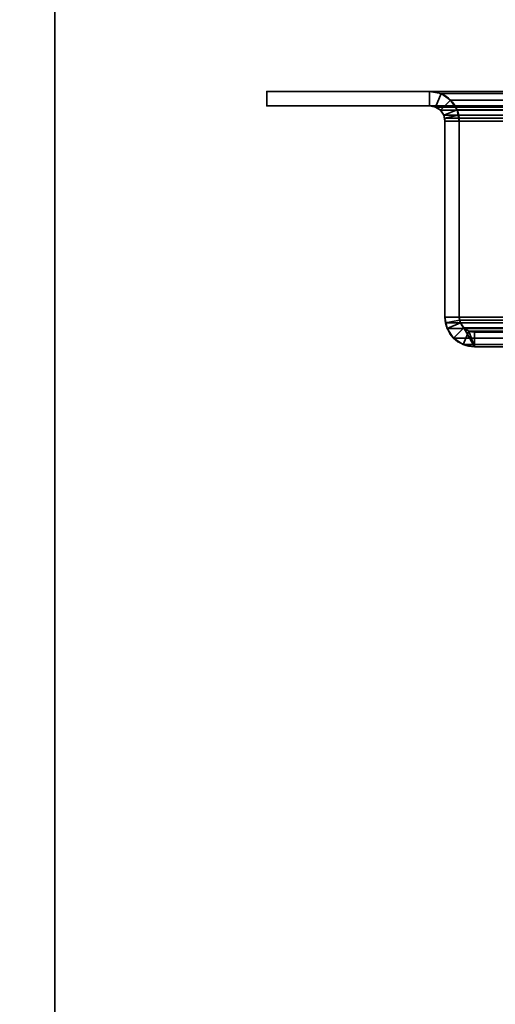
# Model space of a CAD drawing. Header units: millimetres. Extents: x -527 to 5177, y -116 to 161.
# Tile 720 of 1056: x 2519 to 2569, y 8 to 110. Entities that reach past the tile are written whole.
import ezdxf

# ---------------------------------------------------------------- set-up
doc = ezdxf.new("R2010")
doc.units = ezdxf.units.MM
doc.layers.add('151', color=7, linetype='Continuous', true_color=0xffffff)

# ---------------------------------------------------------------- blocks, each defined once
blk = doc.blocks.new('UG_SURFACE_212')
at = {"layer": '151', "color": 252, "linetype": 'Continuous', "lineweight": 35}
for points in [[(2561.92, 102.7, 2033.33), (2545, 102.7, 2050.25), (2545, 101.2, 2050.25), (2561.92, 101.2, 2033.33)], [(2561.92, 101.2, -7.75), (2545, 101.2, -7.75), (2545, 102.7, -7.75), (2561.92, 102.7, -7.75)], [(2545, 101.2, 2050.25), (2545, 102.7, 2050.25), (2545, 102.7, -7.75), (2545, 101.2, -7.75)], [(2545, 102.7, 2050.25), (2561.92, 102.7, 2033.33), (2561.92, 102.7, -7.75), (2545, 102.7, -7.75)], [(2561.92, 101.2, 2033.33), (2562.52, 101.08, 2032.73), (2563.1, 102.47, 2032.15), (2561.92, 102.7, 2033.33)], [(2561.92, 102.7, -7.75), (2563.1, 102.47, -7.75), (2562.52, 101.08, -7.75), (2561.92, 101.2, -7.75)], [(2563.1, 102.47, 2032.15), (2563.1, 102.47, -7.75), (2561.92, 102.7, -7.75), (2561.92, 102.7, 2033.33)], [(2562.52, 101.08, 2032.73), (2563.04, 100.74, 2032.21), (2564.1, 101.8, 2031.15), (2563.1, 102.47, 2032.15)], [(2563.1, 102.47, -7.75), (2564.1, 101.8, -7.75), (2563.04, 100.74, -7.75), (2562.52, 101.08, -7.75)], [(2564.1, 101.8, 2031.15), (2564.1, 101.8, -7.75), (2563.1, 102.47, -7.75), (2563.1, 102.47, 2032.15)], [(2545, 101.2, 2050.25), (2545, 101.2, -7.75), (2561.92, 101.2, -7.75), (2561.92, 101.2, 2033.33)], [(2561.92, 101.2, 2033.33), (2561.92, 101.2, -7.75), (2562.52, 101.08, -7.75), (2562.52, 101.08, 2032.73)], [(2564.77, 100.8, 2030.48), (2564.1, 101.8, 2031.15), (2563.04, 100.74, 2032.21), (2563.38, 100.22, 2031.87)], [(2563.38, 100.22, -7.75), (2563.04, 100.74, -7.75), (2564.1, 101.8, -7.75), (2564.77, 100.8, -7.75)], [(2564.77, 100.8, 2030.48), (2564.77, 100.8, -7.75), (2564.1, 101.8, -7.75), (2564.1, 101.8, 2031.15)], [(2562.52, 101.08, 2032.73), (2562.52, 101.08, -7.75), (2563.04, 100.74, -7.75), (2563.04, 100.74, 2032.21)], [(2563.04, 100.74, 2032.21), (2563.04, 100.74, -7.75), (2563.38, 100.22, -7.75), (2563.38, 100.22, 2031.87)], [(2564.94, 100.22, 2030.31), (2564.77, 100.8, 2030.48), (2563.38, 100.22, 2031.87), (2563.47, 99.93, 2031.78)], [(2563.5, 99.62, -7.75), (2563.38, 100.22, -7.75), (2564.77, 100.8, -7.75), (2565, 99.62, -7.75)], [(2563.38, 100.22, -7.75), (2563.5, 99.62, -7.75), (2563.5, 99.62, 2031.75)], [(2563.5, 99.62, 2031.75), (2563.47, 99.93, 2031.78), (2563.38, 100.22, -7.75)], [(2563.47, 99.93, 2031.78), (2563.38, 100.22, 2031.87), (2563.38, 100.22, -7.75)], [(2565, 99.62, 2030.25), (2564.94, 100.22, 2030.31), (2563.47, 99.93, 2031.78), (2563.5, 99.62, 2031.75)], [(2564.77, 100.8, -7.75), (2564.77, 100.8, 2030.48), (2564.94, 100.22, 2030.31)], [(2564.94, 100.22, 2030.31), (2565, 99.62, -7.75), (2564.77, 100.8, -7.75)], [(2564.94, 100.22, 2030.31), (2565, 99.62, 2030.25), (2565, 99.62, -7.75)], [(2563.5, 99.62, 2031.75), (2563.5, 79.28, 2031.75), (2565, 79.28, 2030.25), (2565, 99.62, 2030.25)], [(2563.5, 79.28, -7.75), (2563.5, 99.62, -7.75), (2565, 99.62, -7.75), (2565, 79.28, -7.75)], [(2563.5, 99.62, 2031.75), (2563.5, 99.62, -7.75), (2563.5, 79.28, -7.75), (2563.5, 79.28, 2031.75)], [(2565, 99.62, 2030.25), (2565, 79.28, 2030.25), (2565, 79.28, -7.75), (2565, 99.62, -7.75)], [(2563.5, 79.28, 2031.75), (2563.56, 78.68, 2031.69), (2565.03, 78.97, 2030.22), (2565, 79.28, 2030.25)], [(2565, 79.28, -7.75), (2565.12, 78.68, -7.75), (2563.73, 78.1, -7.75), (2563.5, 79.28, -7.75)], [(2563.5, 79.28, -7.75), (2563.73, 78.1, -7.75), (2563.73, 78.1, 2031.52)], [(2563.73, 78.1, 2031.52), (2563.56, 78.68, 2031.69), (2563.5, 79.28, -7.75)], [(2563.56, 78.68, 2031.69), (2563.5, 79.28, 2031.75), (2563.5, 79.28, -7.75)], [(2563.56, 78.68, 2031.69), (2563.73, 78.1, 2031.52), (2565.12, 78.68, 2030.13), (2565.03, 78.97, 2030.22)], [(2565, 79.28, -7.75), (2565.03, 78.97, 2030.22), (2565.12, 78.68, 2030.13)], [(2565, 79.28, -7.75), (2565, 79.28, 2030.25), (2565.03, 78.97, 2030.22)], [(2565.12, 78.68, 2030.13), (2565.12, 78.68, -7.75), (2565, 79.28, -7.75)], [(2563.73, 78.1, 2031.52), (2564.4, 77.1, 2030.85), (2565.46, 78.16, 2029.79), (2565.12, 78.68, 2030.13)], [(2565.12, 78.68, -7.75), (2565.46, 78.16, -7.75), (2564.4, 77.1, -7.75), (2563.73, 78.1, -7.75)], [(2563.73, 78.1, 2031.52), (2563.73, 78.1, -7.75), (2564.4, 77.1, -7.75), (2564.4, 77.1, 2030.85)], [(2565.98, 77.82, 2029.27), (2565.46, 78.16, 2029.79), (2564.4, 77.1, 2030.85), (2565.4, 76.43, 2029.85)], [(2565.4, 76.43, -7.75), (2564.4, 77.1, -7.75), (2565.46, 78.16, -7.75), (2565.98, 77.82, -7.75)], [(2565.46, 78.16, 2029.79), (2565.46, 78.16, -7.75), (2565.12, 78.68, -7.75), (2565.12, 78.68, 2030.13)], [(2566.58, 77.7, 2028.67), (2565.98, 77.82, 2029.27), (2565.4, 76.43, 2029.85), (2566.58, 76.2, 2028.67)], [(2566.58, 76.2, -7.75), (2565.4, 76.43, -7.75), (2565.98, 77.82, -7.75), (2566.58, 77.7, -7.75)], [(2565.98, 77.82, 2029.27), (2565.98, 77.82, -7.75), (2565.46, 78.16, -7.75), (2565.46, 78.16, 2029.79)], [(2566.58, 77.7, 2028.67), (2566.58, 77.7, -7.75), (2565.98, 77.82, -7.75), (2565.98, 77.82, 2029.27)], [(2571.92, 77.7, 2023.33), (2566.58, 77.7, 2028.67), (2566.58, 76.2, 2028.67), (2571.92, 76.2, 2023.33)], [(2566.58, 77.7, -7.75), (2571.92, 77.7, -7.75), (2571.92, 76.2, -7.75), (2566.58, 76.2, -7.75)], [(2566.58, 77.7, 2028.67), (2571.92, 77.7, 2023.33), (2571.92, 77.7, -7.75), (2566.58, 77.7, -7.75)], [(2564.4, 77.1, 2030.85), (2564.4, 77.1, -7.75), (2565.4, 76.43, -7.75), (2565.4, 76.43, 2029.85)], [(2565.4, 76.43, 2029.85), (2565.4, 76.43, -7.75), (2566.58, 76.2, -7.75), (2566.58, 76.2, 2028.67)], [(2566.58, 76.2, 2028.67), (2566.58, 76.2, -7.75), (2571.92, 76.2, -7.75), (2571.92, 76.2, 2023.33)]]:
    blk.add_3dface(points, dxfattribs=at)
blk = doc.blocks.new('UG_SURFACE_213')
at = {"layer": '151', "color": 252, "linetype": 'Continuous', "lineweight": 35}
for points in [[(2561.92, 102.7, 2033.33), (2545, 102.7, 2050.25), (2545, 101.2, 2050.25), (2561.92, 101.2, 2033.33)], [(2561.92, 101.2, -7.75), (2545, 101.2, -7.75), (2545, 102.7, -7.75), (2561.92, 102.7, -7.75)], [(2545, 101.2, 2050.25), (2545, 102.7, 2050.25), (2545, 102.7, -7.75), (2545, 101.2, -7.75)], [(2545, 102.7, 2050.25), (2561.92, 102.7, 2033.33), (2561.92, 102.7, -7.75), (2545, 102.7, -7.75)], [(2561.92, 101.2, 2033.33), (2562.52, 101.08, 2032.73), (2563.1, 102.47, 2032.15), (2561.92, 102.7, 2033.33)], [(2561.92, 102.7, -7.75), (2563.1, 102.47, -7.75), (2562.52, 101.08, -7.75), (2561.92, 101.2, -7.75)], [(2563.1, 102.47, 2032.15), (2563.1, 102.47, -7.75), (2561.92, 102.7, -7.75), (2561.92, 102.7, 2033.33)], [(2562.52, 101.08, 2032.73), (2563.04, 100.74, 2032.21), (2564.1, 101.8, 2031.15), (2563.1, 102.47, 2032.15)], [(2563.1, 102.47, -7.75), (2564.1, 101.8, -7.75), (2563.04, 100.74, -7.75), (2562.52, 101.08, -7.75)], [(2564.1, 101.8, 2031.15), (2564.1, 101.8, -7.75), (2563.1, 102.47, -7.75), (2563.1, 102.47, 2032.15)], [(2545, 101.2, 2050.25), (2545, 101.2, -7.75), (2561.92, 101.2, -7.75), (2561.92, 101.2, 2033.33)], [(2561.92, 101.2, 2033.33), (2561.92, 101.2, -7.75), (2562.52, 101.08, -7.75), (2562.52, 101.08, 2032.73)], [(2564.77, 100.8, 2030.48), (2564.1, 101.8, 2031.15), (2563.04, 100.74, 2032.21), (2563.38, 100.22, 2031.87)], [(2563.38, 100.22, -7.75), (2563.04, 100.74, -7.75), (2564.1, 101.8, -7.75), (2564.77, 100.8, -7.75)], [(2564.77, 100.8, 2030.48), (2564.77, 100.8, -7.75), (2564.1, 101.8, -7.75), (2564.1, 101.8, 2031.15)], [(2562.52, 101.08, 2032.73), (2562.52, 101.08, -7.75), (2563.04, 100.74, -7.75), (2563.04, 100.74, 2032.21)], [(2563.04, 100.74, 2032.21), (2563.04, 100.74, -7.75), (2563.38, 100.22, -7.75), (2563.38, 100.22, 2031.87)], [(2564.94, 100.22, 2030.31), (2564.77, 100.8, 2030.48), (2563.38, 100.22, 2031.87), (2563.47, 99.93, 2031.78)], [(2563.5, 99.62, -7.75), (2563.38, 100.22, -7.75), (2564.77, 100.8, -7.75), (2565, 99.62, -7.75)], [(2563.38, 100.22, -7.75), (2563.5, 99.62, -7.75), (2563.5, 99.62, 2031.75)], [(2563.5, 99.62, 2031.75), (2563.47, 99.93, 2031.78), (2563.38, 100.22, -7.75)], [(2563.47, 99.93, 2031.78), (2563.38, 100.22, 2031.87), (2563.38, 100.22, -7.75)], [(2565, 99.62, 2030.25), (2564.94, 100.22, 2030.31), (2563.47, 99.93, 2031.78), (2563.5, 99.62, 2031.75)], [(2564.77, 100.8, -7.75), (2564.77, 100.8, 2030.48), (2564.94, 100.22, 2030.31)], [(2564.94, 100.22, 2030.31), (2565, 99.62, -7.75), (2564.77, 100.8, -7.75)], [(2564.94, 100.22, 2030.31), (2565, 99.62, 2030.25), (2565, 99.62, -7.75)], [(2563.5, 99.62, 2031.75), (2563.5, 79.28, 2031.75), (2565, 79.28, 2030.25), (2565, 99.62, 2030.25)], [(2563.5, 79.28, -7.75), (2563.5, 99.62, -7.75), (2565, 99.62, -7.75), (2565, 79.28, -7.75)], [(2563.5, 99.62, 2031.75), (2563.5, 99.62, -7.75), (2563.5, 79.28, -7.75), (2563.5, 79.28, 2031.75)], [(2565, 99.62, 2030.25), (2565, 79.28, 2030.25), (2565, 79.28, -7.75), (2565, 99.62, -7.75)], [(2563.5, 79.28, 2031.75), (2563.56, 78.68, 2031.69), (2565.03, 78.97, 2030.22), (2565, 79.28, 2030.25)], [(2565, 79.28, -7.75), (2565.12, 78.68, -7.75), (2563.73, 78.1, -7.75), (2563.5, 79.28, -7.75)], [(2563.5, 79.28, -7.75), (2563.73, 78.1, -7.75), (2563.73, 78.1, 2031.52)], [(2563.73, 78.1, 2031.52), (2563.56, 78.68, 2031.69), (2563.5, 79.28, -7.75)], [(2563.56, 78.68, 2031.69), (2563.5, 79.28, 2031.75), (2563.5, 79.28, -7.75)], [(2563.56, 78.68, 2031.69), (2563.73, 78.1, 2031.52), (2565.12, 78.68, 2030.13), (2565.03, 78.97, 2030.22)], [(2565, 79.28, -7.75), (2565.03, 78.97, 2030.22), (2565.12, 78.68, 2030.13)], [(2565, 79.28, -7.75), (2565, 79.28, 2030.25), (2565.03, 78.97, 2030.22)], [(2565.12, 78.68, 2030.13), (2565.12, 78.68, -7.75), (2565, 79.28, -7.75)], [(2563.73, 78.1, 2031.52), (2564.4, 77.1, 2030.85), (2565.46, 78.16, 2029.79), (2565.12, 78.68, 2030.13)], [(2565.12, 78.68, -7.75), (2565.46, 78.16, -7.75), (2564.4, 77.1, -7.75), (2563.73, 78.1, -7.75)], [(2563.73, 78.1, 2031.52), (2563.73, 78.1, -7.75), (2564.4, 77.1, -7.75), (2564.4, 77.1, 2030.85)], [(2565.98, 77.82, 2029.27), (2565.46, 78.16, 2029.79), (2564.4, 77.1, 2030.85), (2565.4, 76.43, 2029.85)], [(2565.4, 76.43, -7.75), (2564.4, 77.1, -7.75), (2565.46, 78.16, -7.75), (2565.98, 77.82, -7.75)], [(2565.46, 78.16, 2029.79), (2565.46, 78.16, -7.75), (2565.12, 78.68, -7.75), (2565.12, 78.68, 2030.13)], [(2566.58, 77.7, 2028.67), (2565.98, 77.82, 2029.27), (2565.4, 76.43, 2029.85), (2566.58, 76.2, 2028.67)], [(2566.58, 76.2, -7.75), (2565.4, 76.43, -7.75), (2565.98, 77.82, -7.75), (2566.58, 77.7, -7.75)], [(2565.98, 77.82, 2029.27), (2565.98, 77.82, -7.75), (2565.46, 78.16, -7.75), (2565.46, 78.16, 2029.79)], [(2566.58, 77.7, 2028.67), (2566.58, 77.7, -7.75), (2565.98, 77.82, -7.75), (2565.98, 77.82, 2029.27)], [(2571.92, 77.7, 2023.33), (2566.58, 77.7, 2028.67), (2566.58, 76.2, 2028.67), (2571.92, 76.2, 2023.33)], [(2566.58, 77.7, -7.75), (2571.92, 77.7, -7.75), (2571.92, 76.2, -7.75), (2566.58, 76.2, -7.75)], [(2566.58, 77.7, 2028.67), (2571.92, 77.7, 2023.33), (2571.92, 77.7, -7.75), (2566.58, 77.7, -7.75)], [(2564.4, 77.1, 2030.85), (2564.4, 77.1, -7.75), (2565.4, 76.43, -7.75), (2565.4, 76.43, 2029.85)], [(2565.4, 76.43, 2029.85), (2565.4, 76.43, -7.75), (2566.58, 76.2, -7.75), (2566.58, 76.2, 2028.67)], [(2566.58, 76.2, 2028.67), (2566.58, 76.2, -7.75), (2571.92, 76.2, -7.75), (2571.92, 76.2, 2023.33)]]:
    blk.add_3dface(points, dxfattribs=at)
blk = doc.blocks.new('UG_SURFACE_214')
at = {"layer": '151', "color": 252, "linetype": 'Continuous', "lineweight": 35}
for points in [[(2545, 101.2, 2050.25), (3455, 101.2, 2050.25), (3455, 102.7, 2050.25), (2545, 102.7, 2050.25)], [(2561.92, 102.7, 2033.33), (2545, 102.7, 2050.25), (3455, 102.7, 2050.25), (3438.08, 102.7, 2033.33)], [(2561.92, 101.2, 2033.33), (2545, 101.2, 2050.25), (2545, 102.7, 2050.25), (2561.92, 102.7, 2033.33)], [(3436.9, 102.47, 2032.15), (2563.1, 102.47, 2032.15), (2561.92, 102.7, 2033.33), (3438.08, 102.7, 2033.33)], [(2561.92, 102.7, 2033.33), (2563.1, 102.47, 2032.15), (2562.52, 101.08, 2032.73), (2561.92, 101.2, 2033.33)], [(2563.1, 102.47, 2032.15), (2564.1, 101.8, 2031.15), (2563.04, 100.74, 2032.21), (2562.52, 101.08, 2032.73)], [(3435.9, 101.8, 2031.15), (2564.1, 101.8, 2031.15), (2563.1, 102.47, 2032.15), (3436.9, 102.47, 2032.15)], [(2561.92, 101.2, 2033.33), (3438.08, 101.2, 2033.33), (3455, 101.2, 2050.25), (2545, 101.2, 2050.25)], [(3438.08, 101.2, 2033.33), (2561.92, 101.2, 2033.33), (2562.52, 101.08, 2032.73), (3437.48, 101.08, 2032.73)], [(2563.38, 100.22, 2031.87), (2563.04, 100.74, 2032.21), (2564.1, 101.8, 2031.15), (2564.77, 100.8, 2030.48)], [(3435.23, 100.8, 2030.48), (2564.77, 100.8, 2030.48), (2564.1, 101.8, 2031.15), (3435.9, 101.8, 2031.15)], [(3437.48, 101.08, 2032.73), (2562.52, 101.08, 2032.73), (2563.04, 100.74, 2032.21), (3436.96, 100.74, 2032.21)], [(3436.96, 100.74, 2032.21), (2563.04, 100.74, 2032.21), (2563.38, 100.22, 2031.87), (3436.62, 100.22, 2031.87)], [(2563.47, 99.93, 2031.78), (2563.38, 100.22, 2031.87), (2564.77, 100.8, 2030.48), (2564.94, 100.22, 2030.31)], [(3436.53, 99.93, 2031.78), (2563.38, 100.22, 2031.87), (2563.47, 99.93, 2031.78)], [(3436.53, 99.93, 2031.78), (3436.62, 100.22, 2031.87), (2563.38, 100.22, 2031.87)], [(2563.5, 99.62, 2031.75), (2563.47, 99.93, 2031.78), (2564.94, 100.22, 2030.31), (2565, 99.62, 2030.25)], [(2564.94, 100.22, 2030.31), (2564.77, 100.8, 2030.48), (3435.23, 100.8, 2030.48)], [(2564.94, 100.22, 2030.31), (3435.23, 100.8, 2030.48), (3435.06, 100.22, 2030.31)], [(3435.06, 100.22, 2030.31), (2565, 99.62, 2030.25), (2564.94, 100.22, 2030.31)], [(3435.06, 100.22, 2030.31), (3435, 99.62, 2030.25), (2565, 99.62, 2030.25)], [(2563.47, 99.93, 2031.78), (3436.5, 99.62, 2031.75), (3436.53, 99.93, 2031.78)], [(2563.47, 99.93, 2031.78), (2563.5, 99.62, 2031.75), (3436.5, 99.62, 2031.75)], [(2563.5, 79.28, 2031.75), (3436.5, 79.28, 2031.75), (3436.5, 99.62, 2031.75), (2563.5, 99.62, 2031.75)], [(2565, 99.62, 2030.25), (2565, 79.28, 2030.25), (2563.5, 79.28, 2031.75), (2563.5, 99.62, 2031.75)], [(2565, 79.28, 2030.25), (2565, 99.62, 2030.25), (3435, 99.62, 2030.25), (3435, 79.28, 2030.25)], [(3436.44, 78.68, 2031.69), (2563.5, 79.28, 2031.75), (2563.56, 78.68, 2031.69)], [(3436.44, 78.68, 2031.69), (3436.5, 79.28, 2031.75), (2563.5, 79.28, 2031.75)], [(2565, 79.28, 2030.25), (2565.03, 78.97, 2030.22), (2563.56, 78.68, 2031.69), (2563.5, 79.28, 2031.75)], [(2565.03, 78.97, 2030.22), (2565.12, 78.68, 2030.13), (2563.73, 78.1, 2031.52), (2563.56, 78.68, 2031.69)], [(2565, 79.28, 2030.25), (3435, 79.28, 2030.25), (3434.97, 78.97, 2030.22)], [(2565.03, 78.97, 2030.22), (2565, 79.28, 2030.25), (3434.97, 78.97, 2030.22)], [(3434.97, 78.97, 2030.22), (3434.88, 78.68, 2030.13), (2565.12, 78.68, 2030.13), (2565.03, 78.97, 2030.22)], [(2563.56, 78.68, 2031.69), (2563.73, 78.1, 2031.52), (3436.27, 78.1, 2031.52), (3436.44, 78.68, 2031.69)], [(2564.4, 77.1, 2030.85), (2563.73, 78.1, 2031.52), (2565.12, 78.68, 2030.13), (2565.46, 78.16, 2029.79)], [(3436.27, 78.1, 2031.52), (2563.73, 78.1, 2031.52), (2564.4, 77.1, 2030.85), (3435.6, 77.1, 2030.85)], [(2565.46, 78.16, 2029.79), (2566.58, 76.2, 2028.67), (2565.4, 76.43, 2029.85), (2564.4, 77.1, 2030.85)], [(3434.54, 78.16, 2029.79), (2565.46, 78.16, 2029.79), (2565.12, 78.68, 2030.13), (3434.88, 78.68, 2030.13)], [(3434.02, 77.82, 2029.27), (2565.98, 77.82, 2029.27), (2565.46, 78.16, 2029.79), (3434.54, 78.16, 2029.79)], [(2566.58, 76.2, 2028.67), (2565.46, 78.16, 2029.79), (2565.98, 77.82, 2029.27)], [(3433.42, 77.7, 2028.67), (2566.58, 77.7, 2028.67), (2565.98, 77.82, 2029.27), (3434.02, 77.82, 2029.27)], [(2566.58, 76.2, 2028.67), (2565.98, 77.82, 2029.27), (2566.58, 77.7, 2028.67)], [(2571.92, 77.7, 2023.33), (2566.58, 77.7, 2028.67), (3433.42, 77.7, 2028.67), (3428.08, 77.7, 2023.33)], [(2566.58, 77.7, 2028.67), (2571.92, 77.7, 2023.33), (2571.92, 76.2, 2023.33), (2566.58, 76.2, 2028.67)], [(3435.6, 77.1, 2030.85), (2564.4, 77.1, 2030.85), (2565.4, 76.43, 2029.85), (3434.6, 76.43, 2029.85)], [(3434.6, 76.43, 2029.85), (2565.4, 76.43, 2029.85), (2566.58, 76.2, 2028.67), (3433.42, 76.2, 2028.67)], [(2571.92, 76.2, 2023.33), (3428.08, 76.2, 2023.33), (3433.42, 76.2, 2028.67), (2566.58, 76.2, 2028.67)]]:
    blk.add_3dface(points, dxfattribs=at)
blk = doc.blocks.new('UG_SURFACE_281')
at = {"layer": '151', "color": 252, "linetype": 'Continuous', "lineweight": 35}
for points in [[(2373, -9.3, -7.75), (2373, 142.4, -7.75), (2523, 142.4, -7.75), (2523, -9.3, -7.75)], [(3627, -9.3, 2212.25), (3627, 142.4, 2212.25), (2373, 142.4, 2212.25), (2373, -9.3, 2212.25)], [(2523, -9.3, 2062.25), (2523, 142.4, 2062.25), (3477, 142.4, 2062.25), (3477, -9.3, 2062.25)], [(2523, -9.3, -7.75), (2523, 142.4, -7.75), (2523, 142.4, 2062.25), (2523, -9.3, 2062.25)]]:
    blk.add_3dface(points, dxfattribs=at)

msp = doc.modelspace()

# ---------------------------------------------------------------- linework, layer by layer
at = {"layer": '151', "color": 251, "linetype": 'Continuous', "lineweight": -3, "true_color": 0x636466}
for p, q in [((2523, -9.3, 2062.25), (2523, 142.4, 2062.25)), ((2523, 142.4, -7.75), (2523, -9.3, -7.75)), ((2561.92, 102.7, 2033.33), (2545, 102.7, 2050.25)), ((2545, 101.2, -7.75), (2545, 102.7, -7.75)), ((2545, 101.2, -7.75), (2545, 102.7, -7.75)), ((2545, 102.7, -7.75), (2545, 102.7, 2050.25)), ((2545, 101.2, 2050.25), (2545, 102.7, 2050.25)), ((2545, 101.2, 2050.25), (2545, 102.7, 2050.25)), ((2545, 102.7, -7.75), (2545, 102.7, 2050.25)), ((2561.92, 102.7, 2033.33), (2545, 102.7, 2050.25)), ((2545, 101.2, 2050.25), (2545, 102.7, 2050.25)), ((2561.92, 102.7, 2033.33), (2545, 102.7, 2050.25)), ((2545, 102.7, -7.75), (2561.92, 102.7, -7.75)), ((2545, 102.7, -7.75), (2561.92, 102.7, -7.75)), ((3455, 102.7, 2050.25), (2545, 102.7, 2050.25)), ((2561.92, 102.7, 2033.33), (2561.92, 102.7, -7.75)), ((3438.08, 102.7, 2033.33), (2561.92, 102.7, 2033.33)), ((2561.92, 102.7, 2033.33), (2561.92, 102.7, -7.75)), ((2561.92, 101.2, 2033.33), (2545, 101.2, 2050.25)), ((2545, 101.2, -7.75), (2545, 101.2, 2050.25)), ((2561.92, 101.2, 2033.33), (2545, 101.2, 2050.25)), ((2561.92, 101.2, 2033.33), (2545, 101.2, 2050.25)), ((2545, 101.2, -7.75), (2561.92, 101.2, -7.75)), ((2545, 101.2, -7.75), (2561.92, 101.2, -7.75)), ((2545, 101.2, -7.75), (2545, 101.2, 2050.25)), ((3455, 101.2, 2050.25), (2545, 101.2, 2050.25)), ((2561.92, 101.2, 2033.33), (2561.92, 101.2, -7.75)), ((3438.08, 101.2, 2033.33), (2561.92, 101.2, 2033.33)), ((2561.92, 101.2, 2033.33), (2561.92, 101.2, -7.75)), ((3436.5, 99.62, 2031.75), (2563.5, 99.62, 2031.75)), ((2563.5, 99.62, -7.75), (2563.5, 79.28, -7.75)), ((2563.5, 99.62, 2031.75), (2563.5, 99.62, -7.75)), ((2563.5, 79.28, 2031.75), (2563.5, 99.62, 2031.75)), ((2563.5, 79.28, 2031.75), (2563.5, 99.62, 2031.75)), ((2563.5, 99.62, -7.75), (2563.5, 79.28, -7.75)), ((2563.5, 99.62, 2031.75), (2563.5, 99.62, -7.75)), ((2563.5, 79.28, 2031.75), (2563.5, 99.62, 2031.75)), ((2565, 99.62, 2030.25), (2565, 99.62, -7.75)), ((3435, 99.62, 2030.25), (2565, 99.62, 2030.25)), ((2565, 99.62, -7.75), (2565, 79.28, -7.75)), ((2565, 79.28, 2030.25), (2565, 99.62, 2030.25)), ((2565, 99.62, 2030.25), (2565, 99.62, -7.75)), ((2565, 79.28, 2030.25), (2565, 99.62, 2030.25)), ((2565, 99.62, -7.75), (2565, 79.28, -7.75)), ((2565, 79.28, 2030.25), (2565, 99.62, 2030.25)), ((2563.5, 79.28, 2031.75), (2563.5, 79.28, -7.75)), ((3436.5, 79.28, 2031.75), (2563.5, 79.28, 2031.75)), ((2563.5, 79.28, 2031.75), (2563.5, 79.28, -7.75)), ((2565, 79.28, 2030.25), (2565, 79.28, -7.75)), ((3435, 79.28, 2030.25), (2565, 79.28, 2030.25)), ((2565, 79.28, 2030.25), (2565, 79.28, -7.75)), ((2566.58, 77.7, -7.75), (2571.92, 77.7, -7.75)), ((2571.92, 77.7, 2023.33), (2566.58, 77.7, 2028.67)), ((2566.58, 77.7, -7.75), (2571.92, 77.7, -7.75)), ((2566.58, 77.7, 2028.67), (2566.58, 77.7, -7.75)), ((3433.42, 77.7, 2028.67), (2566.58, 77.7, 2028.67)), ((2571.92, 77.7, 2023.33), (2566.58, 77.7, 2028.67)), ((2566.58, 77.7, 2028.67), (2566.58, 77.7, -7.75)), ((2571.92, 77.7, 2023.33), (2566.58, 77.7, 2028.67)), ((3433.42, 76.2, 2028.67), (2566.58, 76.2, 2028.67)), ((2566.58, 76.2, -7.75), (2571.92, 76.2, -7.75)), ((2571.92, 76.2, 2023.33), (2566.58, 76.2, 2028.67)), ((2566.58, 76.2, 2028.67), (2566.58, 76.2, -7.75)), ((2571.92, 76.2, 2023.33), (2566.58, 76.2, 2028.67)), ((2571.92, 76.2, 2023.33), (2566.58, 76.2, 2028.67)), ((2566.58, 76.2, -7.75), (2571.92, 76.2, -7.75)), ((2566.58, 76.2, 2028.67), (2566.58, 76.2, -7.75))]:
    msp.add_line(p, q, dxfattribs=at)
for radius in [3.08, 3.08, 1.58, 1.58]:
    msp.add_arc((2561.92, 99.62, -7.75), radius, 0, 90, dxfattribs=at)
at = {"layer": '151', "color": 251, "linetype": 'Continuous', "lineweight": -3, "true_color": 0x636466, "extrusion": (0, 0, -1)}
for radius in [3.08, 3.08, 1.58, 1.58]:
    msp.add_arc((-2566.58, 79.28, 7.75), radius, 270, 0, dxfattribs=at)
at = {"layer": '151', "color": 251, "linetype": 'Continuous', "lineweight": -3, "true_color": 0x636466, "extrusion": (-0.707107, -6.12323e-17, -0.707107)}
for centre, major_axis, start_param, end_param in [((2561.92, 99.62, 2033.33), (-3.08, 0, 3.08), 1.570796, 3.141593), ((2561.92, 99.62, 2033.33), (-3.08, 0, 3.08), 1.570796, 3.141593), ((2561.92, 99.62, 2033.33), (-1.58, 0, 1.58), 1.570796, 3.141593), ((2561.92, 99.62, 2033.33), (-1.58, 0, 1.58), 1.570796, 3.141593), ((2566.58, 79.28, 2028.67), (-3.08, 0, 3.08), 4.712389, 6.283185), ((2566.58, 79.28, 2028.67), (-1.58, 0, 1.58), 4.712389, 6.283185)]:
    msp.add_ellipse(centre, major_axis=major_axis, ratio=0.707107, start_param=start_param, end_param=end_param, dxfattribs=at)
at = {"layer": '151', "color": 251, "linetype": 'Continuous', "lineweight": -3, "true_color": 0x636466, "extrusion": (0.707107, 6.12323e-17, 0.707107)}
for centre, major_axis, start_param, end_param in [((2561.92, 99.62, 2033.33), (-3.08, 0, 3.08), 3.141593, 4.712389), ((2561.92, 99.62, 2033.33), (-1.58, 0, 1.58), 3.141593, 4.712389), ((2566.58, 79.28, 2028.67), (-3.08, 0, 3.08), 0, 1.570796), ((2566.58, 79.28, 2028.67), (-3.08, 0, 3.08), 0, 1.570796), ((2566.58, 79.28, 2028.67), (-1.58, 0, 1.58), 0, 1.570796), ((2566.58, 79.28, 2028.67), (-1.58, 0, 1.58), 0, 1.570796)]:
    msp.add_ellipse(centre, major_axis=major_axis, ratio=0.707107, start_param=start_param, end_param=end_param, dxfattribs=at)

# ---------------------------------------------------------------- block references
at = {"layer": '151', "color": 251, "linetype": 'Continuous', "lineweight": -3, "true_color": 0x636466}
for name in ['UG_SURFACE_281', 'UG_SURFACE_212', 'UG_SURFACE_213', 'UG_SURFACE_214']:
    msp.add_blockref(name, (0, 0), dxfattribs=at)

doc.saveas('drawing.dxf')
